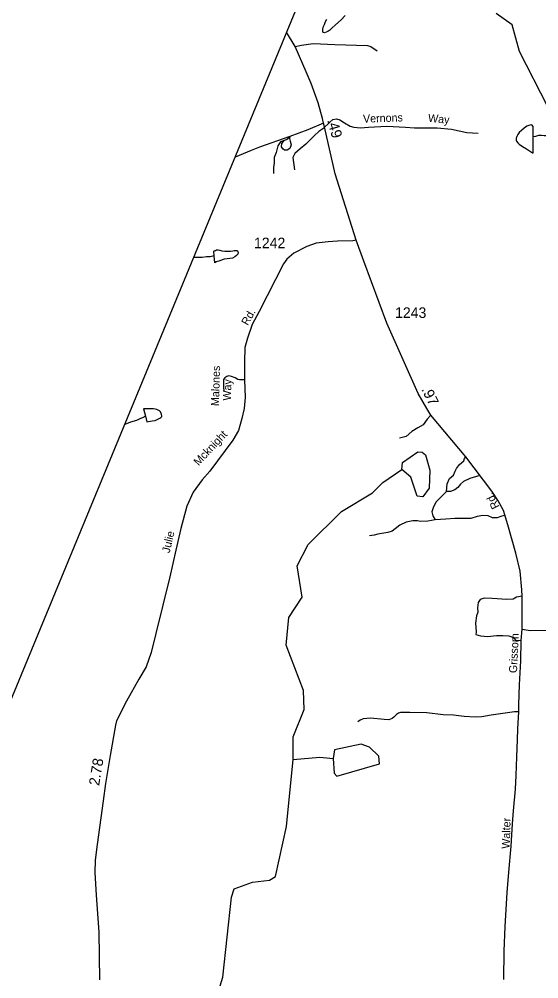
# Model space of a CAD drawing. Extents: x 2126262 to 2293712, y 749403 to 919119.
# Drawn here: x 2175886 to 2182057, y 883288 to 894682 of the extents above; entities that cross this region are included whole.
import ezdxf

# ---------------------------------------------------------------- set-up
doc = ezdxf.new("R2010")
doc.units = 0
for name, color, linetype in [('Exist Boundary Political CountyLine', 7, 'Continuous'), ('Exist Hydrographic Creek Single Shore', 7, 'Continuous'), ('Exist Hydrographic Misc Water Feature', 7, 'Continuous'), ('Exist Hydrographic Pond Under 1500 Sq Ft', 7, 'Continuous'), ('Exist Road Non-System Type 51', 7, 'Continuous'), ('Exist Road Non-System Type 51 Label', 7, 'Continuous'), ('Exist Road Secondary Mileage Hundredths English Label', 7, 'Continuous'), ('Exist Road Secondary Type 51 Attributed', 7, 'Continuous'), ('Exist Road Secondary Type 51 Label', 7, 'Continuous'), ('Exist Road Secondary Type 51 Number Label', 7, 'Continuous')]:
    doc.layers.add(name, color=color, linetype=linetype)

msp = doc.modelspace()

# ---------------------------------------------------------------- linework, layer by layer
at = {"layer": 'Exist Boundary Political CountyLine'}
msp.add_lwpolyline([(2173534, 881152), (2183408, 905046), (2184419, 905021), (2186449, 905001), (2189484, 904963), (2193510, 904926), (2195216, 904898)], dxfattribs=at)
at = {"layer": 'Exist Hydrographic Creek Single Shore'}
msp.add_lwpolyline([(2184278, 890855), (2183982, 890806), (2183921, 890818), (2183820, 890885), (2183740, 890931), (2183704, 890973), (2183670, 891020), (2183598, 891068), (2183338, 891207), (2183281, 891267), (2183193, 891256), (2182907, 891623), (2182447, 892062), (2182371, 892169), (2182311, 892527), (2182275, 892961), (2182241, 893110), (2182223, 893353), (2182163, 893643), (2181826, 894299), (2181741, 894616), (2181549, 894748)], dxfattribs=at)
at = {"layer": 'Exist Hydrographic Misc Water Feature'}
for points in [[(2179757, 894725), (2179709, 894673), (2179644, 894615), (2179600, 894574), (2179574, 894552), (2179550, 894536), (2179530, 894526), (2179512, 894520), (2179500, 894522), (2179494, 894526), (2179492, 894540), (2179492, 894558), (2179498, 894586), (2179512, 894620), (2179525, 894654), (2179541, 894684)], [(2181990, 893290), (2181990, 893408), (2181988, 893412), (2181977, 893424), (2181969, 893426), (2181951, 893422), (2181916, 893410), (2181882, 893388), (2181852, 893361), (2181822, 893337), (2181808, 893313), (2181798, 893291), (2181794, 893279), (2181790, 893269), (2181788, 893257), (2181788, 893247), (2181793, 893233), (2181807, 893213), (2181825, 893197), (2181865, 893169), (2181911, 893144), (2181947, 893118), (2181969, 893102), (2181979, 893096), (2181989, 893094), (2181990, 893290)], [(2181990, 893290), (2181996, 893290), (2182020, 893294), (2182056, 893303), (2182090, 893305), (2182122, 893301), (2182150, 893299), (2182184, 893295), (2182212, 893285), (2182242, 893272)], [(2178203, 891873), (2178199, 891927), (2178213, 891935), (2178217, 891937), (2178231, 891943), (2178251, 891944), (2178269, 891938), (2178291, 891930), (2178329, 891926), (2178365, 891926), (2178397, 891928), (2178425, 891932), (2178441, 891937), (2178459, 891937), (2178471, 891935), (2178477, 891931), (2178483, 891921), (2178485, 891911), (2178481, 891893), (2178469, 891877), (2178447, 891859), (2178419, 891845), (2178389, 891840), (2178357, 891838), (2178321, 891832), (2178290, 891822), (2178259, 891810), (2178240, 891803), (2178225, 891799), (2178209, 891791), (2178203, 891873)], [(2178203, 891873), (2178155, 891861), (2178109, 891859), (2178061, 891854), (2178011, 891854), (2177956, 891852)], [(2177386, 889967), (2177350, 889949), (2177326, 889939), (2177280, 889919), (2177207, 889896), (2177159, 889878), (2177136, 889868)], [(2177386, 889967), (2177403, 889903), (2177466, 889912), (2177500, 889918), (2177534, 889932), (2177558, 889946), (2177570, 889954), (2177580, 889966), (2177576, 889998), (2177562, 890024), (2177552, 890032), (2177521, 890048), (2177481, 890056), (2177418, 890057), (2177391, 890055), (2177362, 890055), (2177386, 889967)], [(2179141, 885894), (2179139, 886160), (2179270, 886485), (2179261, 886712), (2179058, 887251), (2179090, 887578), (2179246, 887818), (2179186, 888193), (2179318, 888443), (2179715, 888838), (2180081, 889057), (2180205, 889182), (2180429, 889335)], [(2178273, 883205), (2178305, 883306), (2178408, 884256), (2178441, 884357), (2178657, 884434), (2178857, 884460), (2178932, 884501), (2179062, 885095), (2179141, 885894)], [(2179141, 885894), (2179457, 885920), (2179615, 885904)]]:
    msp.add_lwpolyline(points, dxfattribs=at)
at = {"layer": 'Exist Hydrographic Pond Under 1500 Sq Ft'}
for points in [[(2180429, 889335), (2180437, 889417), (2180620, 889544), (2180670, 889543), (2180712, 889510), (2180763, 889328), (2180755, 889112), (2180681, 889012), (2180614, 889019), (2180538, 889244), (2180429, 889335)], [(2179615, 885904), (2179625, 885730), (2179658, 885696), (2180166, 885840), (2180157, 885932), (2180048, 886039), (2179948, 886074), (2179631, 886005), (2179615, 885904)]]:
    msp.add_lwpolyline(points, dxfattribs=at)
at = {"layer": 'Exist Road Non-System Type 51'}
for points in [[(2179163, 894356), (2179238, 894372), (2179378, 894392), (2179636, 894381), (2180021, 894370), (2180062, 894356), (2180136, 894307)], [(2179493, 893382), (2179574, 893460), (2179611, 893491), (2179654, 893498), (2179693, 893487), (2179750, 893450), (2179817, 893413), (2179859, 893399), (2179938, 893393), (2180033, 893401), (2180252, 893411), (2180473, 893399), (2180579, 893392), (2180850, 893393), (2181021, 893378), (2181203, 893337), (2181337, 893328)], [(2179501, 893449), (2179315, 893370), (2179101, 893291)], [(2179493, 893382), (2179446, 893350), (2179393, 893300), (2179292, 893199), (2179222, 893141), (2179158, 893088), (2179135, 893039), (2179155, 892893)], [(2179101, 893291), (2178739, 893163), (2178642, 893122), (2178452, 893042)], [(2179101, 893291), (2179098, 893264), (2179105, 893232), (2179115, 893192), (2179102, 893146), (2179067, 893127), (2179037, 893127), (2179016, 893141), (2179002, 893166), (2179005, 893207), (2179035, 893242)], [(2179035, 893242), (2179077, 893263), (2179101, 893291)], [(2179035, 893242), (2178988, 893225), (2178956, 893180), (2178937, 893100), (2178916, 893038), (2178913, 892976), (2178906, 892920), (2178907, 892850)], [(2178562, 890400), (2178501, 890398), (2178483, 890402), (2178452, 890424), (2178406, 890440), (2178378, 890446), (2178351, 890441), (2178328, 890424), (2178312, 890402), (2178311, 890381), (2178312, 890313), (2178316, 890266)], [(2180776, 889979), (2180732, 889933), (2180683, 889867), (2180619, 889829), (2180548, 889785), (2180482, 889728), (2180404, 889708)], [(2180961, 889076), (2180967, 889166), (2180995, 889229), (2181045, 889269), (2181065, 889315), (2181078, 889347), (2181115, 889395), (2181165, 889438), (2181175, 889467), (2181189, 889485)], [(2181357, 889266), (2181237, 889228), (2181164, 889191), (2181126, 889162), (2181094, 889123), (2181059, 889094), (2181010, 889076), (2180961, 889076)], [(2180961, 889076), (2180899, 889011), (2180839, 888953), (2180805, 888894), (2180788, 888834), (2180800, 888785), (2180825, 888736)], [(2180825, 888736), (2180738, 888722), (2180652, 888719), (2180618, 888726), (2180563, 888725), (2180480, 888709), (2180408, 888676), (2180350, 888631), (2180315, 888603), (2180263, 888589), (2180145, 888568), (2180103, 888554), (2180046, 888547)], [(2181656, 888792), (2181605, 888776), (2181562, 888762), (2181506, 888762), (2181454, 888787), (2181393, 888790), (2181326, 888776), (2181249, 888754), (2181180, 888755), (2181059, 888752), (2180953, 888744), (2180825, 888736)], [(2181860, 887830), (2181792, 887820), (2181753, 887794), (2181676, 887791), (2181504, 887803), (2181407, 887809), (2181360, 887790), (2181336, 887755), (2181331, 887694), (2181332, 887642), (2181316, 887599), (2181305, 887512), (2181312, 887409), (2181310, 887376), (2181365, 887359), (2181451, 887352), (2181554, 887364), (2181628, 887363), (2181701, 887360), (2181755, 887339), (2181780, 887307), (2181848, 887306)], [(2181819, 886460), (2181767, 886460), (2181658, 886442), (2181492, 886417), (2181381, 886399), (2181303, 886393), (2181170, 886403), (2181045, 886420), (2180921, 886424), (2180729, 886445), (2180524, 886452), (2180414, 886449), (2180391, 886443), (2180367, 886427), (2180336, 886395), (2180314, 886378), (2180276, 886364), (2180221, 886368), (2180057, 886382), (2179972, 886376), (2179935, 886360), (2179908, 886340)]]:
    msp.add_lwpolyline(points, dxfattribs=at)
at = {"layer": 'Exist Road Secondary Type 51 Attributed'}
for points in [[(2179888, 892058), (2179639, 892847), (2179513, 893402), (2179501, 893449), (2179489, 893502), (2179435, 893687), (2179353, 893917), (2179294, 894057), (2179163, 894356), (2179061, 894526)], [(2179888, 892058), (2179847, 892050), (2179665, 892046), (2179557, 892039), (2179415, 892022), (2179303, 891982), (2179147, 891902), (2179063, 891831), (2179025, 891777), (2178735, 891213), (2178655, 891057), (2178598, 890895), (2178566, 890785), (2178564, 890613), (2178562, 890400), (2178570, 890192), (2178558, 890061), (2178531, 889941), (2178490, 889800), (2178424, 889684), (2178152, 889314), (2178058, 889214), (2177953, 889068), (2177878, 888899), (2177807, 888634), (2177747, 888376), (2177677, 888059), (2177511, 887389), (2177452, 887163), (2177395, 886993), (2177309, 886845), (2177162, 886585), (2177042, 886352), (2177030, 886299), (2176967, 885940), (2176911, 885608), (2176882, 885403), (2176812, 884884), (2176790, 884696), (2176785, 884552), (2176799, 884282), (2176833, 883842), (2176841, 883275)], [(2181858, 887438), (2181860, 887608), (2181860, 887830), (2181854, 887908), (2181835, 888129), (2181786, 888343), (2181691, 888680), (2181637, 888848), (2181575, 888962), (2181499, 889077), (2181189, 889485), (2180776, 889979), (2180726, 890059), (2180625, 890237), (2180254, 891074), (2179978, 891807), (2179888, 892058)], [(2181641, 883280), (2181647, 883615), (2181659, 883909), (2181680, 884312), (2181701, 884553), (2181729, 884863), (2181744, 885128), (2181758, 885282), (2181780, 885539), (2181789, 885702), (2181798, 885922), (2181803, 886124), (2181810, 886258), (2181819, 886460), (2181818, 886545), (2181829, 886780), (2181842, 887064), (2181848, 887306), (2181858, 887438)], [(2181858, 887438), (2181954, 887422), (2182614, 887431), (2182692, 887416), (2182778, 887381), (2182887, 887318), (2182975, 887241), (2183070, 887111), (2183259, 886718), (2183468, 886339), (2183768, 885886)]]:
    msp.add_lwpolyline(points, dxfattribs=at)

# ---------------------------------------------------------------- texts
at = {"layer": 'Exist Road Non-System Type 51 Label'}
for s, rotation, p in [('Vernons', 1.9022, (2179971, 893453)), ('Way', 354.7142, (2180739, 893463)), ('Malones', 88.2111, (2178258, 890087)), ('Way', 88.2111, (2178400, 890152))]:
    msp.add_text(s, height=95, rotation=rotation, dxfattribs=at).set_placement(p)
at = {"layer": 'Exist Road Secondary Mileage Hundredths English Label'}
for s, rotation, p in [('.49', 285.7053, (2179543, 893482)), ('.97', 296.4088, (2180660, 890287)), ('2.78', 80.4171, (2176835, 885575))]:
    msp.add_text(s, height=125, rotation=rotation, dxfattribs=at).set_placement(p)
at = {"layer": 'Exist Road Secondary Type 51 Label'}
for s, rotation, p in [('Rd.', 60.2001, (2178600, 891038)), ('Mcknight', 46.6757, (2178016, 889374)), ('Rd.', 116.7097, (2181592, 888894)), ('Julie', 76.5513, (2177672, 888338)), ('Grissom', 87.1257, (2181797, 886916)), ('Walter', 88.071, (2181711, 884831))]:
    msp.add_text(s, height=95, rotation=rotation, dxfattribs=at).set_placement(p)
at = {"layer": 'Exist Road Secondary Type 51 Number Label'}
for s, p in [('1242', (2178675, 891963)), ('1243', (2180350, 891135))]:
    msp.add_text(s, height=125, dxfattribs=at).set_placement(p)

doc.saveas('drawing.dxf')
